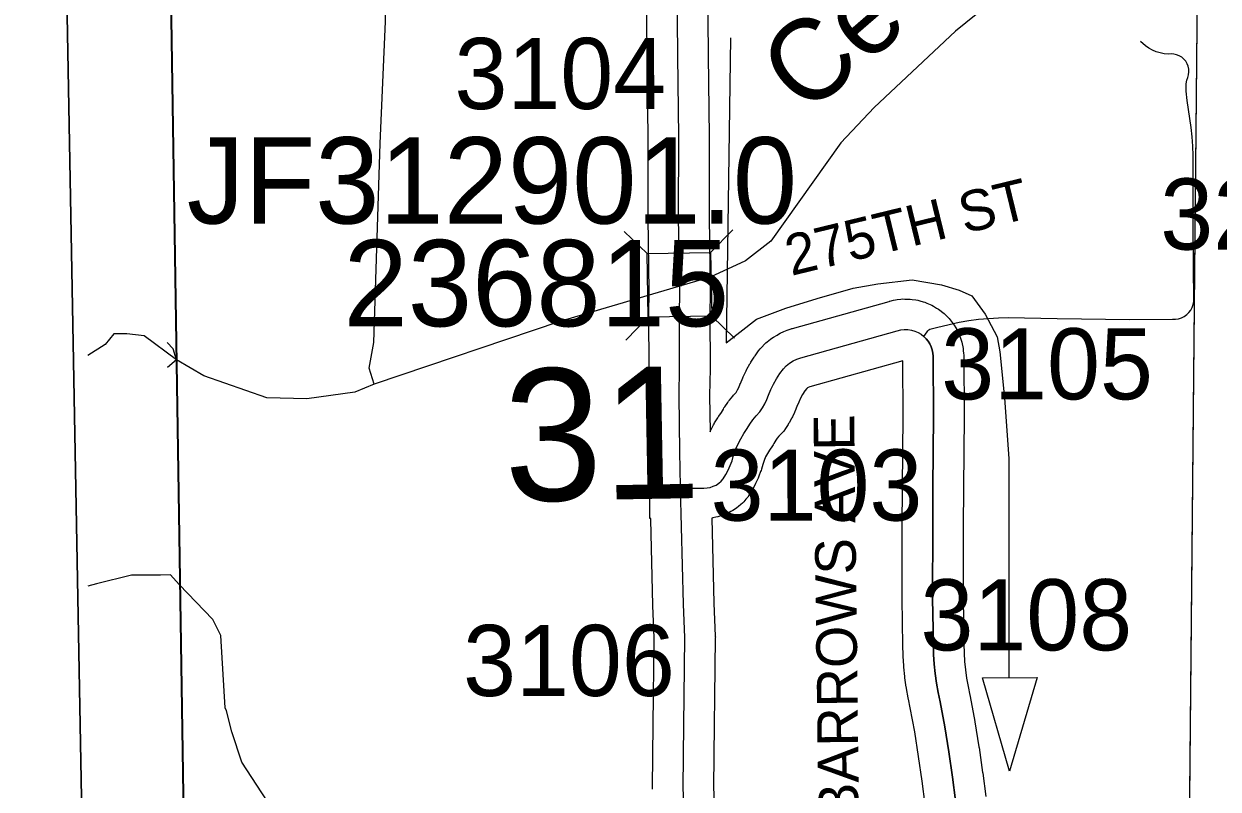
# Model space of a CAD drawing. Extents: x 23.6 to 68.7, y -63 to -29.
# Drawn here: x 32.626 to 33.801, y -51.676 to -50.923 of the extents above; entities that cross this region are included whole.
import ezdxf

# ---------------------------------------------------------------- set-up
doc = ezdxf.new("R2010")
doc.units = 0
for name, color, linetype in [('tdCoClipBndry', 7, 'Continuous'), ('tdCoCoBndry', 7, 'Continuous'), ('tdCoCoBndryPart', 7, 'Continuous'), ('tdCoDirctArrow', 7, 'Continuous'), ('tdCoHydroRiver', 7, 'Continuous'), ('tdCoHydroTxtLg', 7, 'Continuous'), ('tdCoSecRdNmbr', 7, 'Continuous'), ('tdCoSecRdTxt', 7, 'Continuous'), ('tdCoSecRteBand', 7, 'Continuous'), ('tdCoSecRteCL', 7, 'Continuous'), ('tdCoSectLine', 7, 'Continuous'), ('tdCoSectLinePart', 7, 'Continuous'), ('tdCoSectNmbr', 7, 'Continuous'), ('tdCoStrucSec', 7, 'Continuous'), ('tdCoStrucSecCoName', 7, 'Continuous'), ('tdCoStrucSecFHWANum', 7, 'Continuous'), ('tdCoSurfGravel', 7, 'Continuous'), ('tdCoSurfLNO', 7, 'Continuous'), ('tdCoTwpBndryShd', 7, 'Continuous')]:
    doc.layers.add(name, color=color, linetype=linetype)

msp = doc.modelspace()

# ---------------------------------------------------------------- linework, layer by layer
at = {"layer": 'tdCoClipBndry'}
msp.add_lwpolyline([(56.8227, -57.553), (51.8233, -57.6334), (46.8056, -57.7041), (45.8081, -57.7131), (44.8328, -57.735), (43.8446, -57.7356), (42.8125, -57.7502), (36.856, -57.8104), (34.8462, -57.8398), (33.8615, -57.8433), (32.8589, -57.8556), (32.833, -57.8525), (32.8013, -57.8383), (32.7717, -57.8067), (32.7614, -57.7827), (32.7577, -57.7569), (32.6839, -51.7283), (32.6474, -49.7276), (32.6233, -45.7459), (32.6113, -44.7492), (32.588, -43.7493), (32.587, -43.0064), (32.5923, -42.7484), (32.5183, -35.7733)], dxfattribs=at)
at = {"layer": 'tdCoCoBndry'}
for p, q in [((32.7842, -51.7268), (32.7685, -50.7257)), ((32.7685, -50.7257), (32.7842, -51.7268))]:
    msp.add_line(p, q, dxfattribs=at)
for points in [[(32.5183, -35.7733), (32.5923, -42.7484), (32.587, -43.0064), (32.588, -43.7493), (32.6113, -44.7492), (32.6233, -45.7459), (32.6474, -49.7276), (32.6839, -51.7283)], [(32.6718, -40.7503), (32.6807, -41.745), (32.6923, -42.7489), (32.6875, -42.9908), (32.687, -43.0063), (32.6879, -43.7492), (32.7112, -44.7475), (32.7232, -45.7449), (32.73, -46.7351), (32.7344, -47.7196), (32.7414, -48.7221), (32.7473, -49.7257), (32.7682, -50.7257), (32.7838, -51.7268), (32.7945, -52.7546), (32.8063, -53.7572), (32.8202, -54.758), (32.8346, -55.7561), (32.8426, -56.756), (32.8576, -57.7557)], [(36.8552, -57.7104), (35.8554, -57.7251), (34.8462, -57.7399), (33.861, -57.7434), (32.858, -57.7557), (32.843, -56.756), (32.8349, -55.7561), (32.8205, -54.758), (32.8066, -53.7572), (32.7948, -52.7546), (32.7842, -51.7268), (32.7685, -50.7257), (32.7477, -49.7257), (32.7417, -48.7221), (32.7347, -47.7196), (32.7303, -46.7351), (32.7236, -45.745), (32.7116, -44.7475), (32.6883, -43.7492), (32.6873, -43.0063), (32.6879, -42.9908), (32.6927, -42.7489), (32.6811, -41.7451), (32.6722, -40.7503)], [(32.7842, -51.7268), (32.7685, -50.7257), (32.7477, -49.7257), (32.7417, -48.7221), (32.7347, -47.7196), (32.7303, -46.7351), (32.7236, -45.745), (32.7116, -44.7475), (32.6883, -43.7492), (32.6873, -43.0063), (32.6879, -42.9908), (32.6927, -42.7489), (32.6811, -41.7451), (32.6722, -40.7503)]]:
    msp.add_lwpolyline(points, dxfattribs=at)
at = {"layer": 'tdCoCoBndryPart'}
msp.add_lwpolyline([(32.7584, -50.257), (32.7682, -50.7257), (32.7838, -51.7268), (32.789, -52.2267)], dxfattribs=at)
at = {"layer": 'tdCoDirctArrow'}
msp.add_lwpolyline([(33.3214, -50.9369), (33.3173, -51.2372), (33.347, -51.2138), (33.3761, -51.2031), (33.4068, -51.1937), (33.4422, -51.1833), (33.4663, -51.179), (33.5003, -51.1753), (33.5291, -51.18), (33.5465, -51.1852), (33.5588, -51.1908), (33.572, -51.2088), (33.5838, -51.2314), (33.5866, -51.2461), (33.5909, -51.2915), (33.5952, -51.351), (33.5952, -51.5664)], dxfattribs=at)
msp.add_lwpolyline([(33.6233, -51.5665), (33.596, -51.6589), (33.5694, -51.567)], close=True, dxfattribs=at)
at = {"layer": 'tdCoHydroRiver'}
for points in [[(33.8897, -50.6862), (33.8252, -50.7199), (33.7656, -50.763), (33.6981, -50.8125), (33.6872, -50.8252), (33.6055, -50.8795), (33.5428, -50.9305), (33.4629, -51.0054), (33.43, -51.0404), (33.3613, -51.1372), (33.3362, -51.1564), (33.3016, -51.1724), (33.1536, -51.2162), (32.971, -51.2777)], [(32.971, -51.2777), (32.9661, -51.262), (32.9706, -51.2367), (32.977, -51.0409), (32.9823, -50.9209), (32.9819, -50.8703), (32.9407, -50.8438), (32.8945, -50.7953), (32.8594, -50.745), (32.8403, -50.7247), (32.8085, -50.706), (32.7592, -50.696)], [(32.7766, -51.254), (32.7449, -51.2303), (32.7278, -51.2282), (32.715, -51.2282), (32.7064, -51.2389), (32.6893, -51.2496)], [(32.7766, -51.254), (32.7734, -51.243), (32.7673, -51.237)], [(32.7766, -51.254), (32.7676, -51.2616)], [(32.971, -51.2777), (32.9521, -51.2857), (32.9048, -51.2924), (32.8653, -51.2912), (32.8036, -51.2696), (32.7766, -51.254)], [(32.7706, -51.4656), (32.7609, -51.4657), (32.7322, -51.4658), (32.6979, -51.4744), (32.6894, -51.4766)], [(32.8309, -51.62), (32.8259, -51.5995), (32.8243, -51.5963), (32.8203, -51.5253), (32.8122, -51.5095), (32.7793, -51.4749), (32.7706, -51.4656)], [(33.2375, -52.0383), (33.2166, -51.9817), (33.2102, -51.9738), (33.2054, -51.9628), (33.199, -51.9581), (33.1639, -51.9111), (33.1369, -51.886), (33.0925, -51.8643), (33.0434, -51.8489), (32.9643, -51.818), (32.9468, -51.8055), (32.9419, -51.7945), (32.943, -51.7471), (32.9238, -51.7282), (32.8809, -51.7112), (32.8407, -51.6499), (32.8309, -51.62)]]:
    msp.add_lwpolyline(points, dxfattribs=at)
at = {"layer": 'tdCoSecRteBand'}
for points in [[(33.2448, -51.6764), (33.2448, -51.6756), (33.2448, -51.6747), (33.2456, -51.6124), (33.2458, -51.5853), (33.2458, -51.5852), (33.2458, -51.5851), (33.2465, -51.5275), (33.2452, -51.4958), (33.2452, -51.4956), (33.2452, -51.4953), (33.243, -51.4109), (33.243, -51.4101), (33.2422, -51.4101), (33.2422, -51.3805), (33.2415, -51.3509), (33.2417, -51.3509), (33.2416, -51.3451), (33.2416, -51.345), (33.2416, -51.3449), (33.241, -51.2893), (33.241, -51.2889), (33.241, -51.2885), (33.2414, -51.262), (33.2412, -51.2098), (33.2412, -51.2095), (33.2412, -51.2091), (33.2416, -51.1864), (33.2404, -51.1141), (33.2404, -51.1138), (33.2404, -51.1135), (33.2406, -51.0346), (33.2396, -50.9549), (33.2396, -50.9549), (33.2396, -50.9548), (33.239, -50.8829)], [(33.299, -50.8823), (33.2996, -50.9543), (33.3006, -51.0341), (33.3006, -51.0343), (33.3006, -51.0345), (33.3004, -51.1134), (33.3016, -51.1859), (33.3016, -51.1864), (33.3016, -51.1869), (33.3012, -51.2099), (33.3014, -51.262), (33.3014, -51.2623), (33.3014, -51.2626), (33.301, -51.289), (33.3014, -51.3248), (33.3018, -51.3239), (33.3022, -51.323), (33.3049, -51.3178), (33.3054, -51.3169), (33.3059, -51.316), (33.3089, -51.311), (33.3095, -51.3101), (33.31, -51.3093), (33.3126, -51.3056), (33.3145, -51.3023), (33.3151, -51.3011), (33.3159, -51.3), (33.3188, -51.2958), (33.3196, -51.2947), (33.3204, -51.2937), (33.3237, -51.2897), (33.3246, -51.2887), (33.3255, -51.2877), (33.3269, -51.2863), (33.3272, -51.2859), (33.3285, -51.2835), (33.3297, -51.281), (33.331, -51.2776), (33.3311, -51.2773), (33.3313, -51.2771), (33.3336, -51.2715), (33.3339, -51.2707), (33.3343, -51.27), (33.3369, -51.2646), (33.3373, -51.2638), (33.3377, -51.263), (33.3406, -51.2578), (33.3411, -51.2571), (33.3415, -51.2563), (33.3447, -51.2513), (33.3452, -51.2506), (33.3457, -51.2499), (33.3492, -51.245), (33.3506, -51.2431), (33.3522, -51.2415), (33.3551, -51.2386), (33.3563, -51.2373), (33.3577, -51.2362), (33.3609, -51.2337), (33.3623, -51.2326), (33.3638, -51.2316), (33.3673, -51.2295), (33.3688, -51.2285), (33.3704, -51.2278), (33.3741, -51.226), (33.3757, -51.2253), (33.3774, -51.2247), (33.3813, -51.2235), (33.3819, -51.2232), (33.3826, -51.223), (33.4775, -51.1964), (33.4779, -51.1963), (33.4784, -51.1962), (33.4818, -51.1953), (33.4837, -51.1949), (33.4856, -51.1946), (33.4891, -51.1943), (33.491, -51.194), (33.493, -51.1941), (33.4965, -51.1941), (33.4984, -51.1941), (33.5003, -51.1944), (33.5038, -51.1949), (33.5057, -51.1952), (33.5076, -51.1957), (33.511, -51.1967), (33.5128, -51.1972), (33.5146, -51.198), (33.5179, -51.1994), (33.5196, -51.2001), (33.5213, -51.2011), (33.5243, -51.2029), (33.526, -51.2039), (33.5275, -51.2051), (33.5303, -51.2073), (33.5318, -51.2084), (33.5331, -51.2097), (33.5353, -51.2119), (33.5365, -51.2132), (33.5376, -51.2145), (33.5396, -51.217), (33.5406, -51.2184), (33.5416, -51.2199), (33.5432, -51.2225), (33.5441, -51.224), (33.5449, -51.2256), (33.5462, -51.2285), (33.5469, -51.23), (33.5475, -51.2317), (33.5485, -51.2347), (33.549, -51.2364), (33.5494, -51.2381), (33.55, -51.2411), (33.5504, -51.2429), (33.5505, -51.2446), (33.5508, -51.2477), (33.5509, -51.2489), (33.5509, -51.2502), (33.5513, -51.3093), (33.5513, -51.3096), (33.5513, -51.3098), (33.5507, -51.3798), (33.5505, -51.4182), (33.5503, -51.4885), (33.5511, -51.5339), (33.5513, -51.5427), (33.5518, -51.5509), (33.5526, -51.5591), (33.5537, -51.5672), (33.5552, -51.5753), (33.5571, -51.584), (33.5572, -51.5845), (33.5573, -51.5851), (33.5618, -51.6097), (33.5618, -51.61), (33.5619, -51.6102), (33.5659, -51.6349), (33.5659, -51.6352), (33.566, -51.6354), (33.5695, -51.6602), (33.5696, -51.6604), (33.5696, -51.6606), (33.5726, -51.6837)], [(33.513, -51.6914), (33.5101, -51.6685), (33.5066, -51.6443), (33.5027, -51.6201), (33.4984, -51.5964), (33.4965, -51.5878), (33.4963, -51.5872), (33.4962, -51.5866), (33.4946, -51.5773), (33.4945, -51.5767), (33.4944, -51.5762), (33.4931, -51.5668), (33.493, -51.5662), (33.4929, -51.5656), (33.492, -51.5563), (33.4919, -51.5557), (33.4919, -51.5551), (33.4913, -51.5457), (33.4913, -51.5451), (33.4913, -51.5445), (33.4911, -51.535), (33.4911, -51.535), (33.4911, -51.535), (33.4903, -51.4892), (33.4903, -51.4889), (33.4903, -51.4886), (33.4905, -51.418), (33.4905, -51.4179), (33.4905, -51.4179), (33.4907, -51.3794), (33.4907, -51.3794), (33.4907, -51.3793), (33.4913, -51.3095), (33.4909, -51.255), (33.3995, -51.2806), (33.3979, -51.2811), (33.3974, -51.2814), (33.3969, -51.2817), (33.3965, -51.282), (33.3965, -51.282), (33.3948, -51.2843), (33.3925, -51.2879), (33.3905, -51.2916), (33.3886, -51.2955), (33.3867, -51.2999), (33.3851, -51.304), (33.3848, -51.3049), (33.3844, -51.3058), (33.3824, -51.31), (33.3819, -51.3109), (33.3815, -51.3117), (33.3792, -51.3158), (33.3787, -51.3166), (33.3782, -51.3175), (33.3757, -51.3214), (33.374, -51.3241), (33.3717, -51.3263), (33.369, -51.3291), (33.3674, -51.331), (33.366, -51.3331), (33.3641, -51.3364), (33.3634, -51.3376), (33.3627, -51.3387), (33.3599, -51.3427), (33.3579, -51.3461), (33.3561, -51.3495), (33.3545, -51.3531), (33.3532, -51.3568), (33.3519, -51.3615), (33.3516, -51.3627), (33.3511, -51.3639), (33.3494, -51.3685), (33.349, -51.3694), (33.3486, -51.3703), (33.3466, -51.3748), (33.3462, -51.3757), (33.3458, -51.3765), (33.3435, -51.3809), (33.343, -51.3817), (33.3425, -51.3826), (33.3399, -51.3868), (33.3385, -51.3891), (33.3366, -51.3912), (33.3345, -51.3935), (33.3332, -51.3949), (33.3317, -51.3962), (33.3294, -51.3982), (33.3279, -51.3995), (33.3263, -51.4006), (33.3237, -51.4023), (33.322, -51.4033), (33.3203, -51.4042), (33.3175, -51.4055), (33.3157, -51.4063), (33.3139, -51.4069), (33.3109, -51.4079), (33.3091, -51.4085), (33.3071, -51.4089), (33.3041, -51.4095), (33.303, -51.4097), (33.3051, -51.4935), (33.3065, -51.5258), (33.3066, -51.5267), (33.3065, -51.5275), (33.3058, -51.5858), (33.3056, -51.6129), (33.3056, -51.613), (33.3056, -51.6131), (33.3048, -51.6746), (33.3071, -51.726)]]:
    msp.add_lwpolyline(points, dxfattribs=at)
at = {"layer": 'tdCoSecRteCL'}
for points in [[(33.2722, -51.3802), (33.2722, -51.3787), (33.2716, -51.3446), (33.271, -51.289), (33.2714, -51.2621), (33.2712, -51.2097), (33.2716, -51.1864), (33.2704, -51.1136), (33.2706, -51.0345), (33.2696, -50.9546), (33.269, -50.8826), (33.2679, -50.8015), (33.2671, -50.7046), (33.2663, -50.6144), (33.2647, -50.5199), (33.2643, -50.4223), (33.2639, -50.355), (33.2629, -50.2791), (33.262, -50.2451)], [(33.2722, -51.3802), (33.2954, -51.3802), (33.2985, -51.38), (33.3016, -51.3794), (33.3045, -51.3784), (33.3073, -51.3771), (33.3099, -51.3754), (33.3123, -51.3734), (33.3143, -51.3711), (33.3169, -51.3669), (33.3193, -51.3625), (33.3213, -51.358), (33.323, -51.3533), (33.3246, -51.3477), (33.3266, -51.3421), (33.3289, -51.3367), (33.3316, -51.3315), (33.3347, -51.3264), (33.338, -51.3216), (33.3406, -51.3171), (33.3435, -51.3128), (33.3468, -51.3089), (33.3504, -51.3052), (33.353, -51.3013), (33.3552, -51.2972), (33.3572, -51.293), (33.3589, -51.2886), (33.3612, -51.2831), (33.3639, -51.2777), (33.3668, -51.2725), (33.37, -51.2674), (33.3735, -51.2626), (33.3764, -51.2597), (33.3796, -51.2571), (33.3831, -51.255), (33.3868, -51.2532), (33.3907, -51.2519), (33.4856, -51.2253), (33.489, -51.2245), (33.4925, -51.2241), (33.496, -51.2241), (33.4995, -51.2246), (33.5028, -51.2256), (33.5061, -51.227), (33.5091, -51.2287), (33.5118, -51.2309), (33.5141, -51.2331), (33.516, -51.2356), (33.5177, -51.2383), (33.519, -51.2411), (33.52, -51.2441), (33.5206, -51.2472), (33.5209, -51.2504), (33.5213, -51.3095), (33.5207, -51.3796), (33.5205, -51.418), (33.5203, -51.4887), (33.5211, -51.5344), (33.5213, -51.5439), (33.5218, -51.5533), (33.5228, -51.5627), (33.5241, -51.572), (33.5258, -51.5813), (33.5278, -51.5905), (33.5323, -51.6151), (33.5363, -51.6397), (33.5398, -51.6645), (33.5428, -51.6875)], [(33.2772, -51.7274), (33.2748, -51.6751), (33.2756, -51.6127), (33.2758, -51.5855), (33.2765, -51.5271), (33.2752, -51.4945), (33.2722, -51.3802)]]:
    msp.add_lwpolyline(points, dxfattribs=at)
at = {"layer": 'tdCoSectLine'}
for points in [[(33.7823, -50.7185), (33.7727, -51.7151)], [(32.7682, -50.7257), (32.7838, -51.7268)]]:
    msp.add_lwpolyline(points, dxfattribs=at)
at = {"layer": 'tdCoSectLinePart'}
for points in [[(33.7823, -50.7185), (33.773, -51.6852)], [(32.7682, -50.7257), (32.7838, -51.7268)]]:
    msp.add_lwpolyline(points, dxfattribs=at)
at = {"layer": 'tdCoStrucSec'}
for p, q in [((33.2394, -51.1493), (33.2169, -51.1275)), ((33.302, -51.1483), (33.3237, -51.1258)), ((33.2404, -51.2119), (33.2186, -51.2344)), ((33.303, -51.2109), (33.3255, -51.2326))]:
    msp.add_line(p, q, dxfattribs=at)
msp.add_lwpolyline([(33.2404, -51.2119), (33.2394, -51.1493), (33.302, -51.1483), (33.303, -51.2109)], close=True, dxfattribs=at)
at = {"layer": 'tdCoSurfGravel'}
for points in [[(33.2722, -51.3802), (33.2722, -51.3787), (33.2716, -51.3446), (33.271, -51.289), (33.2714, -51.2621), (33.2712, -51.2097), (33.2716, -51.1864), (33.2704, -51.1136), (33.2706, -51.0345), (33.2696, -50.9546), (33.269, -50.8826), (33.2679, -50.8015), (33.2671, -50.7046)], [(33.2722, -51.3802), (33.2954, -51.3802), (33.2985, -51.38), (33.3016, -51.3794), (33.3045, -51.3784), (33.3073, -51.3771), (33.3099, -51.3754), (33.3123, -51.3734), (33.3143, -51.3711), (33.3169, -51.3669), (33.3193, -51.3625), (33.3213, -51.358), (33.323, -51.3533), (33.3246, -51.3477), (33.3266, -51.3421), (33.3289, -51.3367), (33.3316, -51.3315), (33.3347, -51.3264), (33.338, -51.3216), (33.3406, -51.3171), (33.3435, -51.3128), (33.3468, -51.3089), (33.3504, -51.3052), (33.353, -51.3013), (33.3552, -51.2972), (33.3572, -51.293), (33.3589, -51.2886), (33.3612, -51.2831), (33.3639, -51.2777), (33.3668, -51.2725), (33.37, -51.2674), (33.3735, -51.2626), (33.3764, -51.2597), (33.3796, -51.2571), (33.3831, -51.255), (33.3868, -51.2532), (33.3907, -51.2519), (33.4856, -51.2253), (33.489, -51.2245), (33.4925, -51.2241), (33.496, -51.2241), (33.4995, -51.2246), (33.5028, -51.2256), (33.5061, -51.227), (33.5091, -51.2287), (33.5118, -51.2309)], [(33.5428, -51.6875), (33.5398, -51.6645), (33.5363, -51.6397), (33.5323, -51.6151), (33.5278, -51.5905), (33.5258, -51.5813), (33.5241, -51.572), (33.5228, -51.5627), (33.5218, -51.5533), (33.5213, -51.5439), (33.5211, -51.5344), (33.5203, -51.4887), (33.5205, -51.418), (33.5207, -51.3796), (33.5213, -51.3095), (33.5209, -51.2504), (33.5206, -51.2472), (33.52, -51.2441), (33.519, -51.2411), (33.5177, -51.2383), (33.516, -51.2356), (33.5141, -51.2331), (33.5118, -51.2309)], [(33.2772, -51.7274), (33.2748, -51.6751), (33.2756, -51.6127), (33.2758, -51.5855), (33.2765, -51.5271), (33.2752, -51.4945), (33.2722, -51.3802)]]:
    msp.add_lwpolyline(points, dxfattribs=at)
at = {"layer": 'tdCoSurfLNO'}
for p, q in [((33.7297, -50.9448), (33.7247, -50.9405)), ((33.733, -50.9471), (33.7297, -50.9448)), ((33.7365, -50.9491), (33.733, -50.9471)), ((33.7403, -50.9507), (33.7365, -50.9491)), ((33.7441, -50.9519), (33.7403, -50.9507)), ((33.7481, -50.9527), (33.7441, -50.9519)), ((33.7522, -50.9531), (33.7481, -50.9527)), ((33.7549, -50.9528), (33.7522, -50.9531)), ((33.7577, -50.953), (33.7549, -50.9528)), ((33.7604, -50.9536), (33.7577, -50.953)), ((33.763, -50.9547), (33.7604, -50.9536)), ((33.7654, -50.9561), (33.763, -50.9547)), ((33.7675, -50.9579), (33.7654, -50.9561)), ((33.7693, -50.9601), (33.7675, -50.9579)), ((33.7707, -50.9625), (33.7693, -50.9601)), ((33.7717, -50.965), (33.7707, -50.9625)), ((33.7723, -50.9678), (33.7717, -50.965)), ((33.7722, -50.9733), (33.7725, -50.9705)), ((33.7725, -50.9705), (33.7723, -50.9678)), ((33.7696, -50.9859), (33.7697, -50.9822)), ((33.7697, -50.9822), (33.7703, -50.9785)), ((33.7703, -50.9785), (33.7715, -50.976)), ((33.7715, -50.976), (33.7722, -50.9733)), ((33.7699, -50.9896), (33.7696, -50.9859)), ((33.7708, -50.9986), (33.7699, -50.9896)), ((33.7719, -51.0075), (33.7708, -50.9986)), ((33.7733, -51.0164), (33.7719, -51.0075)), ((33.7746, -51.0254), (33.7733, -51.0164)), ((33.7756, -51.0345), (33.7746, -51.0254)), ((33.7763, -51.0436), (33.7756, -51.0345)), ((33.7766, -51.0527), (33.7763, -51.0436)), ((33.7768, -51.105), (33.7766, -51.0527)), ((33.7768, -51.1255), (33.7768, -51.105)), ((33.7774, -51.1965), (33.7768, -51.1255)), ((33.7725, -51.2074), (33.7743, -51.205)), ((33.7743, -51.205), (33.7758, -51.2023)), ((33.7758, -51.2023), (33.7768, -51.1995)), ((33.7768, -51.1995), (33.7774, -51.1965)), ((33.5255, -51.2216), (33.5464, -51.2169)), ((33.5464, -51.2169), (33.556, -51.2153)), ((33.556, -51.2153), (33.5656, -51.214)), ((33.5656, -51.214), (33.5753, -51.2131)), ((33.5753, -51.2131), (33.585, -51.2125)), ((33.585, -51.2125), (33.5947, -51.2123)), ((33.5947, -51.2123), (33.6427, -51.2131)), ((33.6427, -51.2131), (33.7143, -51.2143)), ((33.7143, -51.2143), (33.7563, -51.2139)), ((33.7563, -51.2139), (33.7593, -51.2139)), ((33.7593, -51.2139), (33.7623, -51.2134)), ((33.7623, -51.2134), (33.7652, -51.2125)), ((33.7652, -51.2125), (33.7679, -51.2112)), ((33.7679, -51.2112), (33.7703, -51.2094)), ((33.7703, -51.2094), (33.7725, -51.2074)), ((33.5118, -51.2309), (33.515, -51.2263)), ((33.515, -51.2263), (33.5157, -51.2253)), ((33.5157, -51.2253), (33.5165, -51.2244)), ((33.5165, -51.2244), (33.5176, -51.2237)), ((33.5176, -51.2237), (33.5188, -51.2234)), ((33.5188, -51.2234), (33.5255, -51.2216))]:
    msp.add_line(p, q, dxfattribs=at)
at = {"layer": 'tdCoTwpBndryShd'}
msp.add_lwpolyline([(32.8576, -57.7557), (32.8426, -56.756), (32.8346, -55.7561), (32.8202, -54.758), (32.8063, -53.7572), (32.7945, -52.7546), (32.7838, -51.7268), (32.7682, -50.7257), (32.7473, -49.7257), (32.7414, -48.7221), (32.7344, -47.7196), (32.73, -46.7351), (32.7232, -45.7449), (32.7112, -44.7475), (32.6879, -43.7492), (32.687, -43.0063), (32.6875, -42.9908), (32.6923, -42.7489), (32.6807, -41.745), (32.6718, -40.7503)], dxfattribs=at)

# ---------------------------------------------------------------- texts
at = {"layer": 'tdCoHydroTxtLg'}
msp.add_text('Cedar', height=0.08, rotation=40.8977, dxfattribs=at).set_placement((33.3957, -51.0148))
at = {"layer": 'tdCoSecRdNmbr'}
for s, rotation, p in [('3104', 0.0262, (33.05, -51.0071)), ('3204', 0.0301, (33.7443, -51.1454)), ('3105', 0.0301, (33.5288, -51.2929)), ('3103', 0.0264, (33.302, -51.4122)), ('3108', 0.0265, (33.5084, -51.5399)), ('3106', 0.0262, (33.0585, -51.5848))]:
    msp.add_text(s, height=0.07, rotation=rotation, dxfattribs=at).set_placement(p)
at = {"layer": 'tdCoSecRdTxt'}
for s, rotation, p in [('275TH ST', 13.697, (33.3812, -51.1714)), ('BARROWS AVE', 90.6986, (33.448, -51.7056))]:
    msp.add_text(s, height=0.04, rotation=rotation, dxfattribs=at).set_placement(p)
at = {"layer": 'tdCoSectNmbr'}
msp.add_text('31', height=0.13, rotation=1.0262, dxfattribs=at).set_placement((33.0996, -51.3933))
at = {"layer": 'tdCoStrucSecCoName'}
msp.add_text('JF312901.0', height=0.085, dxfattribs=at).set_placement((32.7867, -51.1198))
at = {"layer": 'tdCoStrucSecFHWANum'}
msp.add_text('236815', height=0.085, dxfattribs=at).set_placement((32.9409, -51.2209))

doc.saveas('drawing.dxf')
